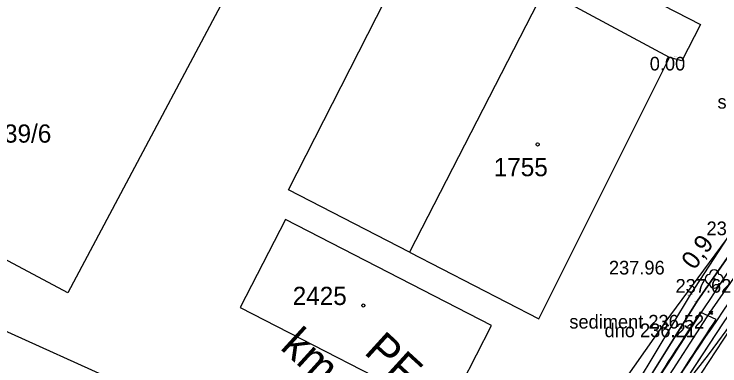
# Model space of a CAD drawing. Extents: x -555757 to -553364, y -1100723 to -1096439.
# Drawn here: x -554162.8 to -554085.1, y -1100042.9 to -1100004.2 of the extents above; entities that cross this region are included whole.
import ezdxf

# ---------------------------------------------------------------- set-up
doc = ezdxf.new("R2010")
doc.units = 0
for name, color, linetype in [('00_NÁVRH - 0.18 mm', 7, 'Continuous'), ('00_NÁVRH - 0.35 mm', 7, 'Continuous'), ('00_NÁVRH - Popis', 7, 'Continuous'), ('00_NÁVRH - Řezy', 7, 'Continuous'), ('01_HLADINA', 7, 'Continuous'), ('BUDOVY', 7, 'Continuous'), ('C$SLO$PARCELY', 7, 'Continuous'), ('Geodet. výšky - netisknuté', 7, 'Continuous'), ('HRANA$SVAHU', 7, 'Continuous'), ('HRANICE$PARCELY', 7, 'Continuous'), ('OSA$KOLEJI', 7, 'Continuous'), ('POPIS', 7, 'Continuous'), ('ROZHRANI', 7, 'Continuous'), ('SLOUPY', 7, 'Continuous'), ('STROMY', 7, 'Continuous'), ('VYSKA_PODR_BOD', 7, 'Continuous')]:
    doc.layers.add(name, color=color, linetype=linetype)

# ---------------------------------------------------------------- blocks, each defined once
blk = doc.blocks.new('POINT_DISPLAY')
blk.add_line((0, 0), (0, 0))
blk = doc.blocks.new('4$02')
at = {"layer": 'SLOUPY'}
blk.add_circle((0, 0), 0.175, dxfattribs=at)
blk = doc.blocks.new('BOD')
at = {"layer": 'POPIS'}
for p, q in [((-0.283, -0.283), (0.283, 0.283)), ((-0.283, 0.283), (0.283, -0.283))]:
    blk.add_line(p, q, dxfattribs=at)
blk = doc.blocks.new('3$13')
at = {"layer": 'STROMY'}
blk.add_circle((0, 0), 0.05, dxfattribs=at)
for centre, start, end in [((0, 0.5), 0, 180), ((-0.5, 0), 90, 270), ((0.5, 0), 270, 90), ((0, -0.5), 180, 0)]:
    blk.add_arc(centre, 0.5, start, end, dxfattribs=at)

msp = doc.modelspace()

# ---------------------------------------------------------------- linework, layer by layer
at = {"layer": '00_NÁVRH - 0.18 mm'}
for points in [[(-554126.224, -1100083.287), (-554105.744, -1100064.099), (-554104.66, -1100063.1), (-554104.023, -1100062.079), (-554087.62, -1100035.77), (-554075.9, -1100018.966), (-554071.009, -1100011.931), (-554070.86, -1100011.74), (-554066.34, -1100007.22), (-554063.51, -1100003.005), (-554052.667, -1099983.93), (-554051.565, -1099982.227), (-554031.14, -1099953.26), (-554022.313, -1099938.895), (-554014.76, -1099923.08), (-554008.185, -1099912.25), (-554001.61, -1099901.42), (-553995.057, -1099885.995), (-553994.021, -1099884.033), (-553988.061, -1099874.616), (-553982.1, -1099865.42), (-553964.465, -1099843.694), (-553947.64, -1099821.82), (-553931.9, -1099806.49)], [(-554119.276, -1100084.337), (-554102.015, -1100063.91), (-554100.71, -1100062.49), (-554084.72, -1100038.14), (-554068.37, -1100014.235), (-554067.73, -1100013.3), (-554063.959, -1100010.279), (-554060.243, -1100006.046), (-554055.808, -1099998.216), (-554049.44, -1099987.2), (-554047.61, -1099984.368), (-554029.6, -1099956.49), (-554020.176, -1099940.192), (-553999.308, -1099902.633), (-553990.51, -1099888.86), (-553989.637, -1099887.012), (-553981.008, -1099869.21), (-553980.631, -1099868.463), (-553980.151, -1099867.816), (-553963.52, -1099847.36), (-553962.196, -1099845.607), (-553946.25, -1099824.49), (-553945.832, -1099824.072), (-553930.452, -1099809.141)], [(-554155.294, -1100122.105), (-554148.22, -1100114.565), (-554146.07, -1100111.389), (-554141.552, -1100106.146), (-554124.496, -1100085.83), (-554102.806, -1100062.713), (-554086.184, -1100036.979), (-554068.9, -1100012.208), (-554066.554, -1100010.303), (-554064.697, -1100008.795), (-554061.11, -1100004.288), (-554050.801, -1099985.182), (-554030.4, -1099954.846), (-554021.287, -1099939.518), (-554013.834, -1099925)]]:
    msp.add_lwpolyline(points, dxfattribs=at)
at = {"layer": '00_NÁVRH - 0.35 mm'}
for points in [[(-554121.038, -1100084.071), (-554120.29, -1100083.214), (-554115.883, -1100078.111), (-554102.603, -1100063.374), (-554102.321, -1100063.071), (-554101.974, -1100062.568), (-554098.629, -1100057.629), (-554090.824, -1100045.893), (-554079.91, -1100029.638), (-554073.105, -1100020.173), (-554070.185, -1100015.869), (-554068.794, -1100013.879), (-554068.294, -1100013.108), (-554068.132, -1100012.935), (-554066.204, -1100011.19), (-554064.267, -1100009.642), (-554063.994, -1100009.367), (-554063.697, -1100008.997), (-554060.622, -1100005.511), (-554059.621, -1100003.783), (-554050.789, -1099987.466), (-554049.862, -1099985.778), (-554049.243, -1099984.937), (-554048.427, -1099983.926), (-554045.767, -1099980.137), (-554042.801, -1099975.907), (-554027.312, -1099951.702), (-554020.539, -1099939.972), (-554013.16, -1099925.654), (-554007.549, -1099916.144), (-554003.454, -1099909.132), (-553999.358, -1099902.06), (-553990.092, -1099886.703), (-553982.385, -1099870.689), (-553980.731, -1099867.786), (-553977.585, -1099863.551), (-553962.516, -1099845.337), (-553947.814, -1099825.687), (-553946.507, -1099824.029), (-553944.906, -1099822.501), (-553939.459, -1099817.055), (-553931.477, -1099809.073), (-553930.86, -1099808.418), (-554120.665, -1100083.642), (-553931.168, -1099808.746)], [(-554124.193, -1100083.594), (-554124.119, -1100083.516), (-554110.805, -1100070.231), (-554105.198, -1100064.482), (-554103.49, -1100062.566), (-554101.126, -1100059.001), (-554090.445, -1100041.882), (-554078.828, -1100024.562), (-554074.733, -1100018.755), (-554072.698, -1100015.754), (-554070.371, -1100012.492), (-554069.368, -1100011.504), (-554067.52, -1100009.973), (-554065.694, -1100008.489), (-554065.313, -1100008.125), (-554064.49, -1100007.088), (-554062.354, -1100004.152), (-554061.804, -1100003.347), (-554060.852, -1100001.711), (-554052.165, -1099985.111), (-554051.812, -1099984.494), (-554050.669, -1099982.712), (-554043.661, -1099972.166), (-554034.822, -1099959.127), (-554029.076, -1099950.629), (-554025.145, -1099944.316), (-554022.035, -1099939.064), (-554014.682, -1099924.703), (-554011.646, -1099919.555), (-554006.099, -1099910.009), (-554000.807, -1099901.064), (-553993.235, -1099884.567), (-553982.687, -1099867.168), (-553982.282, -1099866.584), (-553982.022, -1099866.223), (-553964.16, -1099843.951), (-553948.401, -1099823.649), (-553947.524, -1099822.579), (-553946.714, -1099821.802), (-553939.485, -1099815.185), (-553931.375, -1099807.503), (-554124.156, -1100083.555), (-553935.412, -1099811.363)]]:
    msp.add_open_spline(points, degree=3, dxfattribs=at)
at = {"layer": '01_HLADINA'}
msp.add_line((-554085.511, -1100037.771), (-554087.266, -1100036.996), dxfattribs=at)
for points in [[(-554087.266, -1100036.996), (-554088.334, -1100038.62), (-554093.058, -1100045.886), (-554098.389, -1100054.432), (-554103.045, -1100062.19), (-554106.443, -1100065.819), (-554113.297, -1100072.812), (-554119.804, -1100079.016), (-554124.168, -1100083.568), (-554124.193, -1100083.594)], [(-554121.038, -1100084.071), (-554120.789, -1100083.785), (-554119.059, -1100081.808), (-554113.04, -1100074.798), (-554107.167, -1100067.991), (-554102.265, -1100063.032), (-554101.026, -1100061.047), (-554097.046, -1100055.437), (-554091.617, -1100047.125), (-554087.301, -1100040.465), (-554085.511, -1100037.771)]]:
    msp.add_open_spline(points, degree=3, dxfattribs=at)
at = {"layer": 'HRANA$SVAHU'}
for p, q in [((-554071.83, -1100009.63), (-554088.37, -1100035.06)), ((-554070.86, -1100011.74), (-554087.62, -1100035.77)), ((-554088.37, -1100035.06), (-554105.85, -1100063.92)), ((-554087.62, -1100035.77), (-554104.66, -1100063.1)), ((-554100.71, -1100062.49), (-554084.72, -1100038.14)), ((-554092.36, -1100051.625), (-554083.99, -1100038.89))]:
    msp.add_line(p, q, dxfattribs=at)
at = {"layer": 'HRANICE$PARCELY'}
msp.add_line((-554150.86, -1100044.86), (-554171.2, -1100035.71), dxfattribs=at)
for points in [[(-554119.03, -1100083.39), (-554086.35, -1100041.68), (-554068.52, -1100017.49), (-554060.3, -1100009.91), (-554049.98, -1100009.4), (-554007.61, -1099981.21), (-554004.98, -1099979.46), (-553990.93, -1099969.68), (-553976.12, -1099965.97), (-553946.97, -1099963.84), (-553935.35, -1099959.5), (-553908.47, -1099946.66)], [(-554198.22, -1099951.97), (-554155.76, -1099970.04), (-554102.94, -1099998.39), (-554102.39, -1099997.57), (-554087.26, -1100005.36), (-554089.31, -1100009.35), (-554090.64, -1100009.01)], [(-554119.28, -1100030.39), (-554132.57, -1100023.55), (-554118.06, -1099995.02), (-554161.03, -1099971.81)], [(-554134.24, -1099992.31), (-554156.88, -1100034.86), (-554178.75, -1100023.22), (-554156.1, -1099980.67), (-554134.24, -1099992.31)], [(-554090.64, -1100009.01), (-554104.44, -1100001.56), (-554119.28, -1100030.39)], [(-554064.39, -1100005.51), (-554072.8, -1100013.28), (-554091.18, -1100038.12), (-554109.69, -1100064.46)], [(-554119.28, -1100030.39), (-554105.04, -1100037.72), (-554090.64, -1100009.01)], [(-554132.93, -1100026.78), (-554137.91, -1100036.45), (-554115.21, -1100048.13), (-554110.23, -1100038.46), (-554132.93, -1100026.78)]]:
    msp.add_lwpolyline(points, dxfattribs=at)

# ---------------------------------------------------------------- block references
at = {"layer": 'BUDOVY'}
for p in [(-554105.17, -1100018.55), (-554124.35, -1100036.25)]:
    msp.add_blockref('4$02', p, dxfattribs=at)
at = {"layer": 'POPIS', "xscale": 0.5624965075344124, "yscale": 0.5624965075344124}
for p in [(-554086.13, -1100037.08), (-554086.05, -1100037.03)]:
    msp.add_blockref('BOD', p, dxfattribs=at)
at = {"layer": 'ROZHRANI'}
for p in [(-554090.08, -1100008.92), (-554093.07, -1100031.34), (-554085.74, -1100033.34), (-554088.37, -1100035.06), (-554087.62, -1100035.77), (-554086.13, -1100037.08), (-554086.05, -1100037.03)]:
    msp.add_blockref('POINT_DISPLAY', p, dxfattribs=at)
at = {"layer": 'STROMY'}
msp.add_blockref('3$13', (-554085.74, -1100033.34), dxfattribs=at)

# ---------------------------------------------------------------- texts
at = {"layer": '00_NÁVRH - Popis'}
msp.add_text('0,9', height=2, rotation=53.30036, dxfattribs=at).set_placement((-554087.916, -1100032.431))
at = {"layer": '00_NÁVRH - Řezy'}
for s, p in [('km 0,865', (-554133.61, -1100040.966)), ('PF 14', (-554124.381, -1100041.468))]:
    msp.add_text(s, height=3.5, rotation=317.64121, dxfattribs=at).set_placement(p)
at = {"layer": 'C$SLO$PARCELY'}
for s, p in [('539/6', (-554165.376, -1100018.35)), ('1755', (-554109.997, -1100022.04)), ('2425', (-554132.119, -1100036.192))]:
    msp.add_text(s, height=2, dxfattribs=at).set_placement(p)
at = {"layer": 'Geodet. výšky - netisknuté'}
for s, p in [('237.75', (-554088.653, -1100035.16)), ('236.61', (-554087.895, -1100035.87)), ('236.21', (-554086.405, -1100037.18)), ('236.52', (-554086.333, -1100037.13))]:
    msp.add_text(s, height=0.1, dxfattribs=at).set_placement(p)
at = {"layer": 'OSA$KOLEJI'}
for s, p in [('557', (-554090.08, -1100008.92)), ('550', (-554093.07, -1100031.34)), ('551', (-554085.74, -1100033.34)), ('549', (-554088.37, -1100035.06)), ('548', (-554087.62, -1100035.77)), ('547', (-554086.13, -1100037.08)), ('546', (-554086.05, -1100037.03))]:
    msp.add_text(s, height=0.1, dxfattribs=at).set_placement(p)
at = {"layer": 'POPIS'}
for s, p in [('sediment 236.94', (-554085.375, -1100014.615)), ('sediment 236.52', (-554101.677, -1100038.779)), ('dno 236.21', (-554097.802, -1100039.729))]:
    msp.add_text(s, height=1.5, dxfattribs=at).set_placement(p)
at = {"layer": 'VYSKA_PODR_BOD'}
for s, p in [('0.00', (-554092.83, -1100010.42)), ('237.70', (-554086.58, -1100028.52)), ('237.96', (-554097.32, -1100032.84)), ('237.62', (-554089.99, -1100034.84))]:
    msp.add_text(s, height=1.5, dxfattribs=at).set_placement(p)

doc.saveas('drawing.dxf')
